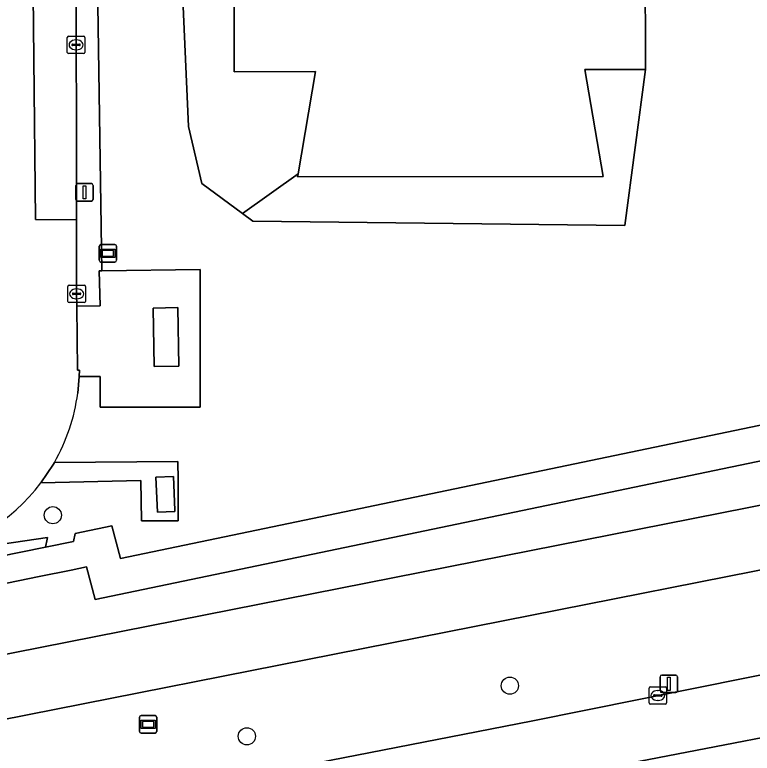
# Model space of a CAD drawing. Extents: x 161477 to 163040, y 383680 to 384871.
# Drawn here: x 162380.94 to 162422.94, y 384107.33 to 384149.4 of the extents above; entities that cross this region are included whole.
import ezdxf

# ---------------------------------------------------------------- set-up
doc = ezdxf.new("R2010")
doc.units = 0
for name, color, linetype in [('IMGEO_Berm_groen', 7, 'Continuous'), ('IMGEO_Boom', 7, 'Continuous'), ('IMGEO_Fietspad_gesloten', 7, 'Continuous'), ('IMGEO_Groenvoorziening', 7, 'Continuous'), ('IMGEO_Haag', 7, 'Continuous'), ('IMGEO_Hek', 7, 'Continuous'), ('IMGEO_Kolk', 7, 'Continuous'), ('IMGEO_Lage_trafo', 7, 'Continuous'), ('IMGEO_Lichtmast', 7, 'Continuous'), ('IMGEO_Pand', 7, 'Continuous'), ('IMGEO_Parkeervlak_halfverhard', 7, 'Continuous'), ('IMGEO_Parkeervlak_open', 7, 'Continuous'), ('IMGEO_Rijbaan_lokaal_gesloten', 7, 'Continuous'), ('IMGEO_Rijbaan_lokaal_open', 7, 'Continuous'), ('IMGEO_Verklikker', 7, 'Continuous'), ('IMGEO_Voetpad_open', 7, 'Continuous')]:
    doc.layers.add(name, color=color, linetype=linetype)

msp = doc.modelspace()

# ---------------------------------------------------------------- linework, layer by layer
at = {"layer": 'IMGEO_Berm_groen'}
for points in [[(162575.211, 384148.913), (162553.311, 384144.221), (162531.048, 384139.547), (162500, 384133.09), (162455.667, 384124.186), (162431.043, 384119.277), (162376.843, 384108.57)], [(162448.998, 384126.514), (162450.41, 384128.521), (162450.385, 384129.973), (162448.286, 384129.626), (162443.31, 384128.133), (162385.522, 384116.085), (162385.027, 384117.946), (162384.148, 384117.766), (162382.327, 384117.394), (162376.232, 384116.147)], [(162353.907, 384098.655), (162355.139, 384098.857), (162358.69, 384099.43), (162385.13, 384104.234), (162410.35, 384109.151), (162500, 384127.194)], [(162238.674, 384093.698), (162323.028, 384105.392), (162332.838, 384106.536), (162358.358, 384108.956), (162376.219, 384112.146), (162448.998, 384126.514)]]:
    msp.add_lwpolyline(points, dxfattribs=at)
at = {"layer": 'IMGEO_Boom'}
for centre in [(162383.106, 384120.889), (162409.141, 384111.178), (162394.159, 384108.296)]:
    msp.add_circle(centre, 0.489, dxfattribs=at)
at = {"layer": 'IMGEO_Fietspad_gesloten'}
for points in [[(162455.667, 384124.186), (162454.957, 384127.75), (162452.521, 384127.201), (162448.998, 384126.514), (162376.219, 384112.146), (162358.358, 384108.956), (162332.838, 384106.536), (162323.028, 384105.392), (162238.674, 384093.698)], [(162376.843, 384108.57), (162431.043, 384119.277), (162455.667, 384124.186)]]:
    msp.add_lwpolyline(points, dxfattribs=at)
at = {"layer": 'IMGEO_Groenvoorziening'}
for points in [[(162384.445, 384167.157), (162384.403, 384166.394), (162384.398, 384164.831), (162384.414, 384156.056), (162384.43, 384147.685), (162384.451, 384143.354), (162384.457, 384137.718), (162384.461, 384133.501), (162384.469, 384132.803), (162385.801, 384132.825), (162385.747, 384134.815), (162385.887, 384134.817), (162385.626, 384152.513), (162390.407, 384152.435), (162390.839, 384143.031), (162391.599, 384139.791), (162393.903, 384138.082), (162397.075, 384140.334), (162398.073, 384146.158), (162393.433, 384146.157), (162393.431, 384153.979)], [(162450.344, 384152.729), (162450.329, 384154.952), (162430.2, 384167.193), (162423.686, 384161.363), (162423.619, 384153.869), (162418.419, 384153.886), (162417.087, 384153.89), (162416.837, 384153.891), (162416.843, 384152.651), (162416.87, 384146.287), (162415.691, 384137.403), (162394.498, 384137.641), (162393.903, 384138.082), (162391.599, 384139.791), (162390.839, 384143.031), (162390.407, 384152.435), (162385.626, 384152.513), (162385.887, 384134.817), (162391.505, 384134.881), (162391.505, 384127.045), (162385.81, 384127.045), (162385.81, 384128.801), (162384.6, 384128.793), (162384.527, 384127.843)], [(162375.444, 384118.554), (162375.419, 384118.546), (162382.796, 384119.623), (162382.776, 384119.527), (162382.68, 384119.071), (162384.283, 384119.395), (162384.38, 384119.855), (162386.475, 384120.283), (162386.968, 384118.429), (162442.816, 384130.073), (162447.832, 384131.578), (162450.351, 384131.883), (162450.624, 384134.544), (162450.344, 384152.729)], [(162376.232, 384116.147), (162382.327, 384117.394), (162384.148, 384117.766), (162385.027, 384117.946), (162385.522, 384116.085), (162443.31, 384128.133), (162448.286, 384129.626), (162450.385, 384129.973), (162450.351, 384131.883), (162447.832, 384131.578), (162442.816, 384130.073), (162386.968, 384118.429), (162386.475, 384120.283), (162384.38, 384119.855), (162384.283, 384119.395), (162382.68, 384119.071), (162362.252, 384114.93)], [(162383.194, 384123.9), (162390.23, 384123.959), (162390.236, 384122.906), (162390.236, 384120.579), (162388.156, 384120.579), (162388.111, 384122.865), (162382.419, 384122.741)]]:
    msp.add_lwpolyline(points, dxfattribs=at)
msp.add_lwpolyline([(162416.87, 384146.287), (162413.41, 384146.272), (162414.456, 384140.188), (162397.045, 384140.16), (162397.075, 384140.334), (162393.903, 384138.082), (162394.498, 384137.641), (162415.691, 384137.403)], close=True, dxfattribs=at)
for centre, radius, start, end in [((162373.742, 384129.292), 10.881, 330.2953, 352.3472), ((162373.838, 384129.132), 10.699, 278.6314, 323.3202)]:
    msp.add_arc(centre, radius, start, end, dxfattribs=at)
at = {"layer": 'IMGEO_Haag'}
msp.add_lwpolyline([(162376.232, 384116.147), (162382.327, 384117.394), (162384.148, 384117.766), (162385.027, 384117.946), (162385.522, 384116.085), (162443.31, 384128.133), (162448.286, 384129.626), (162450.385, 384129.973), (162450.351, 384131.883), (162447.832, 384131.578), (162442.816, 384130.073), (162386.968, 384118.429), (162386.475, 384120.283), (162384.38, 384119.855), (162384.283, 384119.395), (162382.68, 384119.071), (162362.252, 384114.93)], dxfattribs=at)
at = {"layer": 'IMGEO_Hek'}
msp.add_lwpolyline([(162450.351, 384131.883), (162447.832, 384131.578), (162442.816, 384130.073), (162386.968, 384118.429), (162386.475, 384120.283), (162384.38, 384119.855), (162384.283, 384119.395)], dxfattribs=at)
at = {"layer": 'IMGEO_Kolk'}
for p, q in [((162383.929, 384147.258), (162383.929, 384148.11)), ((162384.004, 384148.184), (162384.856, 384148.184)), ((162384.417, 384147.964), (162384.442, 384147.964)), ((162384.93, 384148.11), (162384.93, 384147.258)), ((162384.188, 384147.678), (162384.188, 384147.69)), ((162384.626, 384147.641), (162384.228, 384147.641)), ((162384.231, 384147.727), (162384.629, 384147.727)), ((162384.672, 384147.69), (162384.672, 384147.678)), ((162384.856, 384147.184), (162384.004, 384147.184)), ((162384.44, 384147.404), (162384.415, 384147.404)), ((162383.96, 384133.074), (162383.96, 384133.926)), ((162384.035, 384134), (162384.887, 384134)), ((162384.448, 384133.78), (162384.473, 384133.78)), ((162384.961, 384133.926), (162384.961, 384133.074)), ((162384.219, 384133.494), (162384.219, 384133.506)), ((162384.657, 384133.457), (162384.259, 384133.457)), ((162384.262, 384133.543), (162384.66, 384133.543)), ((162384.703, 384133.506), (162384.703, 384133.494)), ((162384.887, 384133), (162384.035, 384133)), ((162384.471, 384133.22), (162384.446, 384133.22)), ((162417.067, 384110.194), (162417.067, 384111.046)), ((162417.142, 384111.12), (162417.994, 384111.12)), ((162418.068, 384111.046), (162418.068, 384110.194)), ((162417.326, 384110.614), (162417.326, 384110.626)), ((162417.764, 384110.577), (162417.366, 384110.577)), ((162417.369, 384110.663), (162417.767, 384110.663)), ((162417.555, 384110.9), (162417.58, 384110.9)), ((162417.81, 384110.626), (162417.81, 384110.614)), ((162417.994, 384110.12), (162417.142, 384110.12)), ((162417.578, 384110.34), (162417.553, 384110.34))]:
    msp.add_line(p, q, dxfattribs=at)
for points in [[(162383.929, 384147.258), (162383.929, 384148.11)], [(162384.004, 384148.184), (162384.856, 384148.184)], [(162384.93, 384148.11), (162384.93, 384147.258)], [(162384.856, 384147.184), (162384.004, 384147.184)], [(162383.96, 384133.074), (162383.96, 384133.926)], [(162384.035, 384134), (162384.887, 384134)], [(162384.961, 384133.926), (162384.961, 384133.074)], [(162384.887, 384133), (162384.035, 384133)], [(162417.067, 384110.194), (162417.067, 384111.046)], [(162417.142, 384111.12), (162417.994, 384111.12)], [(162418.068, 384111.046), (162418.068, 384110.194)], [(162417.994, 384110.12), (162417.142, 384110.12)]]:
    msp.add_lwpolyline(points, dxfattribs=at)
for centre, radius, start, end in [((162384.006, 384148.108), 0.0765, 91.552, 178.448), ((162384.006, 384148.108), 0.0765, 91.552, 178.448), ((162384.854, 384148.108), 0.0765, 1.552, 88.448), ((162384.854, 384148.108), 0.0765, 1.552, 88.448), ((162384.228, 384147.687), 0.0403, 85.8775, 175.7526), ((162384.225, 384147.677), 0.0366, 178.938, 274.7102), ((162384.629, 384147.684), 0.043, 264.8664, 352.4533), ((162384.633, 384147.689), 0.0386, 1.7309, 96.639), ((162384.006, 384147.26), 0.0765, 181.552, 268.448), ((162384.006, 384147.26), 0.0765, 181.552, 268.448), ((162384.854, 384147.26), 0.0765, 271.552, 358.448), ((162384.854, 384147.26), 0.0765, 271.552, 358.448), ((162384.037, 384133.924), 0.0765, 91.552, 178.448), ((162384.037, 384133.924), 0.0765, 91.552, 178.448), ((162384.885, 384133.924), 0.0765, 1.552, 88.448), ((162384.885, 384133.924), 0.0765, 1.552, 88.448), ((162384.259, 384133.503), 0.0403, 85.8775, 175.7526), ((162384.256, 384133.493), 0.0366, 178.938, 274.7102), ((162384.66, 384133.5), 0.043, 264.8664, 352.4533), ((162384.664, 384133.505), 0.0386, 1.7309, 96.639), ((162384.037, 384133.076), 0.0765, 181.552, 268.448), ((162384.037, 384133.076), 0.0765, 181.552, 268.448), ((162384.885, 384133.076), 0.0765, 271.552, 358.448), ((162384.885, 384133.076), 0.0765, 271.552, 358.448), ((162417.144, 384111.044), 0.0765, 91.552, 178.448), ((162417.144, 384111.044), 0.0765, 91.552, 178.448), ((162417.992, 384111.044), 0.0765, 1.552, 88.448), ((162417.992, 384111.044), 0.0765, 1.552, 88.448), ((162417.366, 384110.623), 0.0403, 85.8775, 175.7526), ((162417.363, 384110.613), 0.0366, 178.938, 274.7102), ((162417.767, 384110.62), 0.043, 264.8664, 352.4533), ((162417.771, 384110.625), 0.0386, 1.7309, 96.639), ((162417.144, 384110.196), 0.0765, 181.552, 268.448), ((162417.144, 384110.196), 0.0765, 181.552, 268.448), ((162417.992, 384110.196), 0.0765, 271.552, 358.448), ((162417.992, 384110.196), 0.0765, 271.552, 358.448)]:
    msp.add_arc(centre, radius, start, end, dxfattribs=at)
for centre, major_axis, ratio, start_param, end_param in [((162384.416, 384147.684), (-0.387, 0.002), 0.722429, 4.712389, 7.853982), ((162384.441, 384147.684), (-0.39, 0.002), 0.717154, 1.570796, 4.712389), ((162384.447, 384133.5), (-0.387, 0.002), 0.722429, 4.712389, 7.853982), ((162384.472, 384133.5), (-0.39, 0.002), 0.717154, 1.570796, 4.712389), ((162417.554, 384110.62), (-0.387, 0.002), 0.722429, 4.712389, 7.853982), ((162417.579, 384110.62), (-0.39, 0.002), 0.717154, 1.570796, 4.712389)]:
    msp.add_ellipse(centre, major_axis=major_axis, ratio=ratio, start_param=start_param, end_param=end_param, dxfattribs=at)
at = {"layer": 'IMGEO_Lage_trafo'}
msp.add_lwpolyline([(162389.971, 384123.096), (162388.972, 384123.05), (162389.059, 384121.06), (162390.057, 384121.106), (162390.054, 384121.177)], close=True, dxfattribs=at)
at = {"layer": 'IMGEO_Lichtmast'}
for p, q in [((162384.413, 384138.882), (162384.413, 384139.682)), ((162384.413, 384139.682), (162384.413, 384138.882)), ((162384.513, 384139.782), (162385.303, 384139.782)), ((162385.303, 384139.782), (162384.513, 384139.782)), ((162385.403, 384139.682), (162385.403, 384138.882)), ((162385.403, 384138.882), (162385.403, 384139.682)), ((162385.303, 384138.782), (162384.513, 384138.782)), ((162384.513, 384138.782), (162385.303, 384138.782)), ((162417.796, 384111.785), (162418.586, 384111.785)), ((162418.586, 384111.785), (162417.796, 384111.785)), ((162417.696, 384110.885), (162417.696, 384111.685)), ((162417.696, 384111.685), (162417.696, 384110.885)), ((162418.686, 384111.685), (162418.686, 384110.885)), ((162418.686, 384110.885), (162418.686, 384111.685)), ((162418.586, 384110.785), (162417.796, 384110.785)), ((162417.796, 384110.785), (162418.586, 384110.785))]:
    msp.add_line(p, q, dxfattribs=at)
for points in [[(162384.833, 384139.657), (162384.983, 384139.657), (162384.983, 384138.907), (162384.833, 384138.907), (162384.833, 384139.657)], [(162418.116, 384111.66), (162418.266, 384111.66), (162418.266, 384110.91), (162418.116, 384110.91), (162418.116, 384111.66)]]:
    msp.add_lwpolyline(points, dxfattribs=at)
for centre, start, end in [((162384.513, 384139.682), 90, 180), ((162384.513, 384139.682), 90, 180), ((162385.303, 384139.682), 0, 90), ((162385.303, 384139.682), 360, 90), ((162384.513, 384138.882), 180, 270), ((162384.513, 384138.882), 180, 270), ((162385.303, 384138.882), 270, 0), ((162385.303, 384138.882), 270, 0), ((162417.796, 384111.685), 90, 180), ((162417.796, 384111.685), 90, 180), ((162418.586, 384111.685), 0, 90), ((162418.586, 384111.685), 360, 90), ((162417.796, 384110.885), 180, 270), ((162417.796, 384110.885), 180, 270), ((162418.586, 384110.885), 270, 0), ((162418.586, 384110.885), 270, 0)]:
    msp.add_arc(centre, 0.1, start, end, dxfattribs=at)
at = {"layer": 'IMGEO_Pand'}
msp.add_lwpolyline([(162416.843, 384152.651), (162416.837, 384153.891), (162416.837, 384154.001), (162413.142, 384154.028), (162413.141, 384154.348), (162407.9, 384154.328), (162407.901, 384154.008), (162403.537, 384154.004), (162403.536, 384154.324), (162398.47, 384154.313), (162398.309, 384154.313), (162398.31, 384153.993), (162393.431, 384153.979), (162393.433, 384146.157), (162398.073, 384146.158), (162397.075, 384140.334), (162397.045, 384140.16), (162414.456, 384140.188), (162413.41, 384146.272), (162416.87, 384146.287)], close=True, dxfattribs=at)
at = {"layer": 'IMGEO_Parkeervlak_halfverhard'}
msp.add_lwpolyline([(162382.68, 384119.071), (162382.776, 384119.527), (162382.796, 384119.623), (162375.419, 384118.546), (162375.223, 384118.517), (162346.6, 384113.717), (162342.633, 384113.064), (162338.655, 384112.552), (162316.132, 384110.296), (162316.339, 384108.807), (162334, 384110.881), (162338.011, 384111.33), (162342.016, 384111.821), (162347.09, 384112.501), (162352.154, 384113.245), (162357.209, 384114.055), (162362.252, 384114.93)], close=True, dxfattribs=at)
at = {"layer": 'IMGEO_Parkeervlak_open'}
msp.add_lwpolyline([(162384.43, 384147.685), (162384.414, 384156.056), (162381.922, 384156.051), (162382.117, 384137.738), (162384.457, 384137.718), (162384.451, 384143.354)], close=True, dxfattribs=at)
at = {"layer": 'IMGEO_Rijbaan_lokaal_gesloten'}
for points in [[(162607.601, 384146.968), (162606.806, 384150.433), (162605.101, 384149.984), (162573.987, 384142.62), (162500, 384127.194), (162410.35, 384109.151), (162385.13, 384104.234), (162358.69, 384099.43), (162355.139, 384098.857), (162353.907, 384098.655)], [(162351.922, 384098.371), (162329.79, 384094.439), (162305.371, 384090.628), (162294.869, 384088.989), (162264.573, 384084.788), (162245.881, 384082.587), (162246.408, 384079.189), (162270.914, 384082.19), (162305.723, 384087.222), (162313.807, 384088.39), (162347.15, 384093.641), (162365.896, 384097.141), (162408.886, 384105.392), (162445.878, 384112.544), (162498.917, 384123.296), (162547.356, 384133.497), (162584.249, 384141.448), (162599.996, 384145.048), (162607.601, 384146.968)], [(162547.356, 384133.497), (162498.917, 384123.296), (162445.878, 384112.544), (162408.886, 384105.392), (162365.896, 384097.141), (162347.15, 384093.641), (162313.807, 384088.39), (162305.723, 384087.222), (162270.914, 384082.19), (162246.408, 384079.189), (162246.983, 384075.474), (162249.116, 384075.73), (162277.909, 384079.509), (162294.377, 384081.777), (162322.876, 384086.258), (162366.382, 384093.59), (162386.673, 384097.29), (162459.611, 384111.698), (162500, 384119.907), (162574.198, 384135.568)]]:
    msp.add_lwpolyline(points, dxfattribs=at)
at = {"layer": 'IMGEO_Rijbaan_lokaal_open'}
for points in [[(162384.527, 384127.843), (162384.6, 384128.793), (162384.628, 384129.15), (162384.508, 384129.159), (162384.469, 384132.803), (162384.461, 384133.501), (162384.457, 384137.718), (162382.117, 384137.738), (162381.922, 384156.051), (162384.414, 384156.056), (162384.398, 384164.831), (162384.403, 384166.394), (162384.445, 384167.157)], [(162382.419, 384122.741), (162383.139, 384123.804), (162383.194, 384123.9)]]:
    msp.add_lwpolyline(points, dxfattribs=at)
for centre, radius, start, end in [((162373.742, 384129.292), 10.881, 330.2953, 352.3472), ((162373.838, 384129.132), 10.699, 278.6314, 323.3202)]:
    msp.add_arc(centre, radius, start, end, dxfattribs=at)
at = {"layer": 'IMGEO_Verklikker'}
for p, q in [((162385.745, 384135.41), (162385.745, 384136.21)), ((162385.745, 384136.21), (162385.745, 384135.41)), ((162385.845, 384136.31), (162386.635, 384136.31)), ((162386.635, 384136.31), (162385.845, 384136.31)), ((162386.735, 384136.21), (162386.735, 384135.41)), ((162386.735, 384135.41), (162386.735, 384136.21)), ((162386.635, 384135.31), (162385.845, 384135.31)), ((162385.845, 384135.31), (162386.635, 384135.31)), ((162388.04, 384108.577), (162388.04, 384109.377)), ((162388.04, 384109.377), (162388.04, 384108.577)), ((162388.14, 384109.477), (162388.93, 384109.477)), ((162388.93, 384109.477), (162388.14, 384109.477)), ((162389.03, 384109.377), (162389.03, 384108.577)), ((162389.03, 384108.577), (162389.03, 384109.377)), ((162388.93, 384108.477), (162388.14, 384108.477)), ((162388.14, 384108.477), (162388.93, 384108.477))]:
    msp.add_line(p, q, dxfattribs=at)
for points in [[(162385.846, 384136.042), (162386.634, 384136.042), (162386.634, 384135.578), (162385.846, 384135.578), (162385.846, 384136.042)], [(162385.911, 384135.977), (162385.911, 384135.643), (162386.569, 384135.643), (162386.569, 384135.977), (162385.911, 384135.977)], [(162388.141, 384109.209), (162388.929, 384109.209), (162388.929, 384108.745), (162388.141, 384108.745), (162388.141, 384109.209)], [(162388.206, 384109.144), (162388.206, 384108.81), (162388.864, 384108.81), (162388.864, 384109.144), (162388.206, 384109.144)]]:
    msp.add_lwpolyline(points, dxfattribs=at)
for centre, start, end in [((162385.845, 384136.21), 90, 180), ((162385.845, 384136.21), 90, 180), ((162386.635, 384136.21), 0, 90), ((162386.635, 384136.21), 360, 90), ((162385.845, 384135.41), 180, 270), ((162385.845, 384135.41), 180, 270), ((162386.635, 384135.41), 270, 0), ((162386.635, 384135.41), 270, 0), ((162388.14, 384109.377), 90, 180), ((162388.14, 384109.377), 90, 180), ((162388.93, 384109.377), 0, 90), ((162388.93, 384109.377), 360, 90), ((162388.14, 384108.577), 180, 270), ((162388.14, 384108.577), 180, 270), ((162388.93, 384108.577), 270, 0), ((162388.93, 384108.577), 270, 0)]:
    msp.add_arc(centre, 0.1, start, end, dxfattribs=at)
at = {"layer": 'IMGEO_Voetpad_open'}
for points in [[(162391.505, 384134.881), (162385.887, 384134.817), (162385.747, 384134.815), (162385.801, 384132.825), (162384.469, 384132.803), (162384.508, 384129.159), (162384.628, 384129.15), (162384.6, 384128.793), (162385.81, 384128.801), (162385.81, 384127.045), (162391.505, 384127.045)], [(162388.821, 384132.694), (162390.224, 384132.728), (162390.286, 384129.386), (162388.883, 384129.353)], [(162390.224, 384132.728), (162388.821, 384132.694), (162388.883, 384129.353), (162390.286, 384129.386)], [(162390.23, 384123.959), (162383.194, 384123.9), (162383.139, 384123.804), (162382.419, 384122.741), (162388.111, 384122.865), (162388.156, 384120.579), (162390.236, 384120.579), (162390.236, 384122.906)], [(162388.972, 384123.05), (162389.971, 384123.096), (162390.054, 384121.177), (162390.057, 384121.106), (162389.059, 384121.06)]]:
    msp.add_lwpolyline(points, close=True, dxfattribs=at)

doc.saveas('drawing.dxf')
